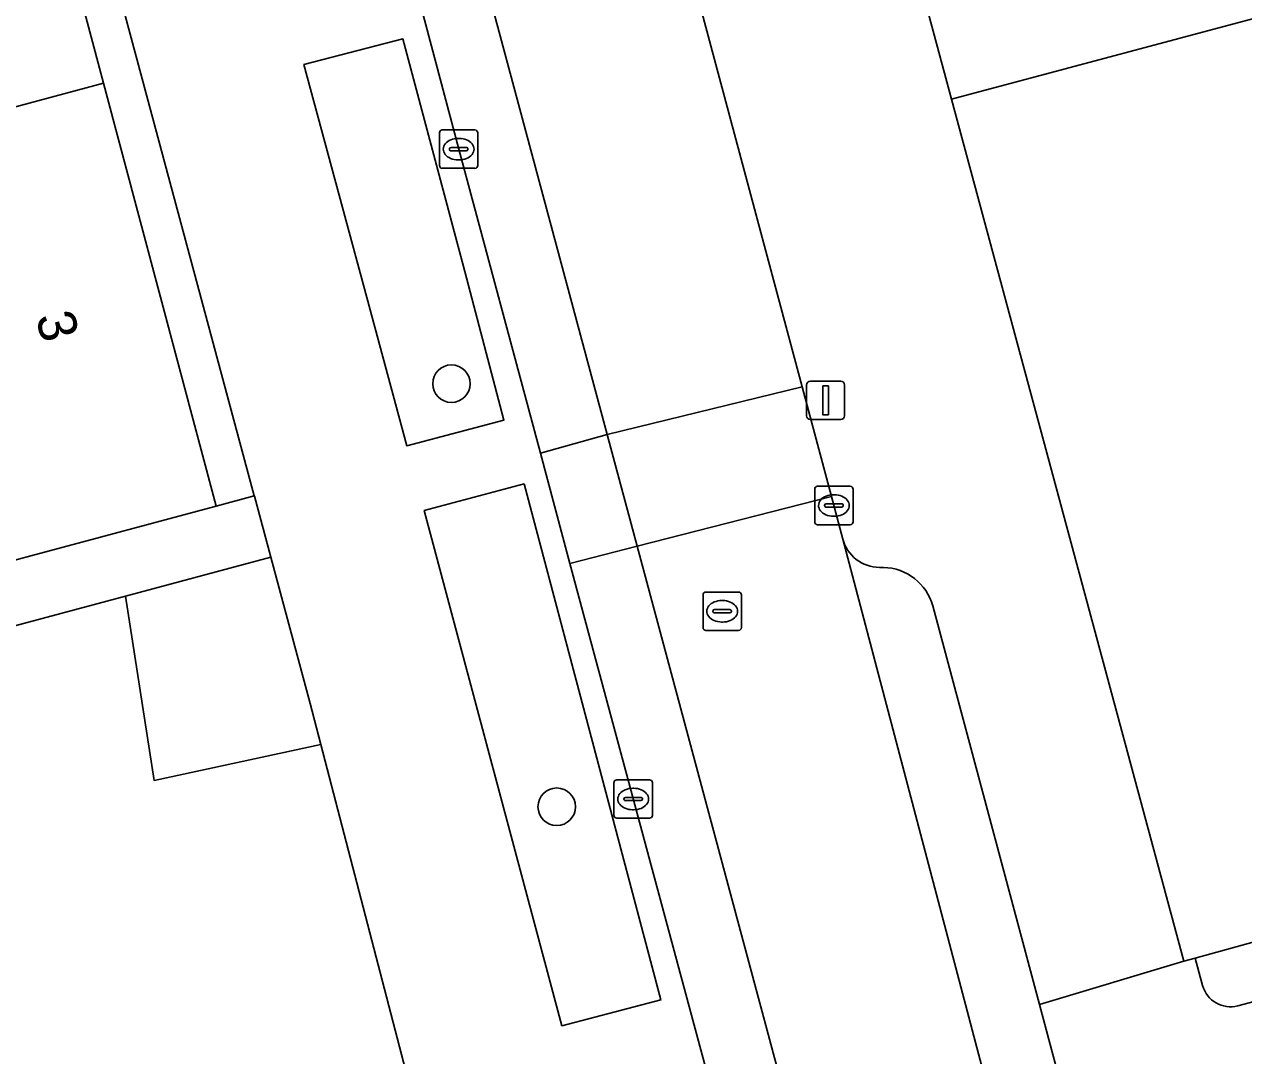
# Model space of a CAD drawing. Extents: x 159053 to 160042, y 380449 to 381423.
# Drawn here: x 159767.16 to 159798.94, y 381219.05 to 381245.91 of the extents above; entities that cross this region are included whole.
import ezdxf

# ---------------------------------------------------------------- set-up
doc = ezdxf.new("R2010")
doc.units = 0
for name, color, linetype in [('IMGEO_Boom', 7, 'Continuous'), ('IMGEO_Erf', 7, 'Continuous'), ('IMGEO_Groenvoorziening', 7, 'Continuous'), ('IMGEO_Kolk', 7, 'Continuous'), ('IMGEO_Lichtmast', 7, 'Continuous'), ('IMGEO_Muur', 7, 'Continuous'), ('IMGEO_Pand', 7, 'Continuous'), ('IMGEO_Pand_nummerreeks', 7, 'Continuous'), ('IMGEO_Parkeervlak_open', 7, 'Continuous'), ('IMGEO_Rijbaan_lokaal_open', 7, 'Continuous'), ('IMGEO_Rioolput', 7, 'Continuous'), ('IMGEO_Terreindeel_open', 7, 'Continuous'), ('IMGEO_Voetpad_open', 7, 'Continuous')]:
    doc.layers.add(name, color=color, linetype=linetype)

msp = doc.modelspace()

# ---------------------------------------------------------------- linework, layer by layer
at = {"layer": 'IMGEO_Boom'}
for centre in [(159778.29, 381236.555), (159781.034, 381225.534)]:
    msp.add_circle(centre, 0.489, dxfattribs=at)
at = {"layer": 'IMGEO_Erf'}
for points in [[(159766.119, 381259.795), (159765.881, 381259.997), (159746.765, 381258.79), (159742.852, 381258.543), (159742.961, 381252.632), (159764.465, 381253.021), (159765.246, 381250), (159765.271, 381249.903), (159765.653, 381250), (159767.594, 381250.493), (159767.725, 381250), (159769.222, 381244.38), (159772.156, 381233.368), (159773.15, 381233.635), (159768.751, 381250)], [(159774.884, 381227.153), (159770.542, 381226.218), (159769.799, 381231.022), (159765.443, 381229.86), (159762.822, 381229.63), (159763.004, 381226.773), (159758.958, 381226.515), (159754.955, 381226.26), (159754.777, 381229.06), (159744.944, 381228.319), (159745.303, 381220.056), (159743.149, 381219.928), (159743.464, 381214.976), (159747.461, 381215.23), (159747.556, 381213.748), (159753.711, 381214.14), (159759.716, 381214.523), (159765.72, 381214.905), (159771.725, 381215.288), (159772.889, 381215.362), (159777.878, 381215.68)]]:
    msp.add_lwpolyline(points, close=True, dxfattribs=at)
at = {"layer": 'IMGEO_Groenvoorziening'}
for points in [[(159777.027, 381245.538), (159774.447, 381244.874), (159776.083, 381238.801), (159777.124, 381234.939), (159779.66, 381235.608), (159778.635, 381239.474)], [(159780.186, 381233.944), (159777.581, 381233.255), (159781.17, 381219.829), (159783.752, 381220.501)]]:
    msp.add_lwpolyline(points, close=True, dxfattribs=at)
at = {"layer": 'IMGEO_Kolk'}
for p, q in [((159777.977, 381242.239), (159777.977, 381243.091)), ((159778.052, 381243.165), (159778.904, 381243.165)), ((159778.978, 381243.091), (159778.978, 381242.239)), ((159778.236, 381242.659), (159778.236, 381242.671)), ((159778.279, 381242.708), (159778.677, 381242.708)), ((159778.465, 381242.945), (159778.49, 381242.945)), ((159778.72, 381242.671), (159778.72, 381242.659)), ((159778.674, 381242.622), (159778.276, 381242.622)), ((159778.488, 381242.385), (159778.463, 381242.385)), ((159778.904, 381242.165), (159778.052, 381242.165)), ((159787.758, 381232.956), (159787.758, 381233.808)), ((159787.833, 381233.882), (159788.685, 381233.882)), ((159788.759, 381233.808), (159788.759, 381232.956)), ((159788.246, 381233.662), (159788.271, 381233.662)), ((159788.017, 381233.376), (159788.017, 381233.388)), ((159788.455, 381233.339), (159788.057, 381233.339)), ((159788.06, 381233.425), (159788.458, 381233.425)), ((159788.501, 381233.388), (159788.501, 381233.376)), ((159788.685, 381232.882), (159787.833, 381232.882)), ((159788.269, 381233.102), (159788.244, 381233.102)), ((159782.527, 381225.31), (159782.527, 381226.162)), ((159782.602, 381226.236), (159783.454, 381226.236)), ((159783.528, 381226.162), (159783.528, 381225.31)), ((159783.015, 381226.016), (159783.04, 381226.016)), ((159782.786, 381225.73), (159782.786, 381225.742)), ((159783.224, 381225.693), (159782.826, 381225.693)), ((159782.829, 381225.779), (159783.227, 381225.779)), ((159783.27, 381225.742), (159783.27, 381225.73)), ((159783.454, 381225.236), (159782.602, 381225.236)), ((159783.038, 381225.456), (159783.013, 381225.456))]:
    msp.add_line(p, q, dxfattribs=at)
for points in [[(159777.977, 381242.239), (159777.977, 381243.091)], [(159778.052, 381243.165), (159778.904, 381243.165)], [(159778.978, 381243.091), (159778.978, 381242.239)], [(159778.904, 381242.165), (159778.052, 381242.165)], [(159787.758, 381232.956), (159787.758, 381233.808)], [(159787.833, 381233.882), (159788.685, 381233.882)], [(159788.759, 381233.808), (159788.759, 381232.956)], [(159788.685, 381232.882), (159787.833, 381232.882)], [(159782.527, 381225.31), (159782.527, 381226.162)], [(159782.602, 381226.236), (159783.454, 381226.236)], [(159783.528, 381226.162), (159783.528, 381225.31)], [(159783.454, 381225.236), (159782.602, 381225.236)]]:
    msp.add_lwpolyline(points, dxfattribs=at)
for centre, radius, start, end in [((159778.054, 381243.089), 0.0765, 91.552, 178.448), ((159778.054, 381243.089), 0.0765, 91.552, 178.448), ((159778.902, 381243.089), 0.0765, 1.552, 88.448), ((159778.902, 381243.089), 0.0765, 1.552, 88.448), ((159778.276, 381242.668), 0.0403, 85.8775, 175.7526), ((159778.273, 381242.658), 0.0366, 178.938, 274.7102), ((159778.677, 381242.665), 0.043, 264.8664, 352.4533), ((159778.681, 381242.67), 0.0386, 1.7309, 96.639), ((159778.054, 381242.241), 0.0765, 181.552, 268.448), ((159778.054, 381242.241), 0.0765, 181.552, 268.448), ((159778.902, 381242.241), 0.0765, 271.552, 358.448), ((159778.902, 381242.241), 0.0765, 271.552, 358.448), ((159787.835, 381233.806), 0.0765, 91.552, 178.448), ((159787.835, 381233.806), 0.0765, 91.552, 178.448), ((159788.683, 381233.806), 0.0765, 1.552, 88.448), ((159788.683, 381233.806), 0.0765, 1.552, 88.448), ((159788.057, 381233.385), 0.0403, 85.8775, 175.7526), ((159788.054, 381233.375), 0.0366, 178.938, 274.7102), ((159788.458, 381233.382), 0.043, 264.8664, 352.4533), ((159788.462, 381233.387), 0.0386, 1.7309, 96.639), ((159787.835, 381232.958), 0.0765, 181.552, 268.448), ((159787.835, 381232.958), 0.0765, 181.552, 268.448), ((159788.683, 381232.958), 0.0765, 271.552, 358.448), ((159788.683, 381232.958), 0.0765, 271.552, 358.448), ((159782.604, 381226.16), 0.0765, 91.552, 178.448), ((159782.604, 381226.16), 0.0765, 91.552, 178.448), ((159783.452, 381226.16), 0.0765, 1.552, 88.448), ((159783.452, 381226.16), 0.0765, 1.552, 88.448), ((159782.826, 381225.739), 0.0403, 85.8775, 175.7526), ((159782.823, 381225.729), 0.0366, 178.938, 274.7102), ((159783.227, 381225.736), 0.043, 264.8664, 352.4533), ((159783.231, 381225.741), 0.0386, 1.7309, 96.639), ((159782.604, 381225.312), 0.0765, 181.552, 268.448), ((159782.604, 381225.312), 0.0765, 181.552, 268.448), ((159783.452, 381225.312), 0.0765, 271.552, 358.448), ((159783.452, 381225.312), 0.0765, 271.552, 358.448)]:
    msp.add_arc(centre, radius, start, end, dxfattribs=at)
for centre, major_axis, ratio, start_param, end_param in [((159778.464, 381242.665), (-0.387, 0.002), 0.722429, 4.712389, 7.853982), ((159778.489, 381242.665), (-0.39, 0.002), 0.717154, 1.570796, 4.712389), ((159788.245, 381233.382), (-0.387, 0.002), 0.722429, 4.712389, 7.853982), ((159788.27, 381233.382), (-0.39, 0.002), 0.717154, 1.570796, 4.712389), ((159783.014, 381225.736), (-0.387, 0.002), 0.722429, 4.712389, 7.853982), ((159783.039, 381225.736), (-0.39, 0.002), 0.717154, 1.570796, 4.712389)]:
    msp.add_ellipse(centre, major_axis=major_axis, ratio=ratio, start_param=start_param, end_param=end_param, dxfattribs=at)
at = {"layer": 'IMGEO_Lichtmast'}
for p, q in [((159787.647, 381236.62), (159788.437, 381236.62)), ((159788.437, 381236.62), (159787.647, 381236.62)), ((159787.547, 381235.72), (159787.547, 381236.52)), ((159787.547, 381236.52), (159787.547, 381235.72)), ((159788.537, 381236.52), (159788.537, 381235.72)), ((159788.537, 381235.72), (159788.537, 381236.52)), ((159788.437, 381235.62), (159787.647, 381235.62)), ((159787.647, 381235.62), (159788.437, 381235.62))]:
    msp.add_line(p, q, dxfattribs=at)
msp.add_lwpolyline([(159787.967, 381236.495), (159788.117, 381236.495), (159788.117, 381235.745), (159787.967, 381235.745), (159787.967, 381236.495)], dxfattribs=at)
for centre, start, end in [((159787.647, 381236.52), 90, 180), ((159787.647, 381236.52), 90, 180), ((159788.437, 381236.52), 0, 90), ((159788.437, 381236.52), 360, 90), ((159787.647, 381235.72), 180, 270), ((159787.647, 381235.72), 180, 270), ((159788.437, 381235.72), 270, 0), ((159788.437, 381235.72), 270, 0)]:
    msp.add_arc(centre, 0.1, start, end, dxfattribs=at)
at = {"layer": 'IMGEO_Muur'}
msp.add_lwpolyline([(159777.878, 381215.68), (159774.604, 381228.227)], dxfattribs=at)
at = {"layer": 'IMGEO_Pand'}
for points in [[(159791.324, 381243.969), (159803.175, 381247.133), (159802.396, 381250), (159801.446, 381253.491), (159797.543, 381252.419), (159789.626, 381250.268), (159789.698, 381250)], [(159756.192, 381240.894), (159761.911, 381242.424), (159769.222, 381244.38), (159767.725, 381250), (159767.594, 381250.493), (159765.653, 381250), (159765.271, 381249.903), (159765.246, 381250), (159764.465, 381253.021), (159742.961, 381252.632), (159743.059, 381250), (159743.147, 381247.635), (159743.469, 381229.918), (159747.461, 381230.175), (159747.415, 381233.767), (159753.148, 381233.82), (159752.772, 381243.947), (159755.149, 381244.614)], [(159811.167, 381237.721), (159808.228, 381248.484), (159803.175, 381247.133), (159791.324, 381243.969), (159797.379, 381221.51), (159797.674, 381221.592), (159811.152, 381225.315), (159814.316, 381226.189)], [(159756.192, 381240.894), (159758.66, 381232.097), (159760.489, 381232.609), (159760.846, 381231.152), (159764.43, 381231.29), (159767.328, 381232.069), (159772.156, 381233.368), (159769.222, 381244.38), (159761.911, 381242.424)], [(159773.579, 381232.039), (159769.799, 381231.022), (159770.542, 381226.218), (159774.884, 381227.153), (159774.604, 381228.227)]]:
    msp.add_lwpolyline(points, close=True, dxfattribs=at)
at = {"layer": 'IMGEO_Parkeervlak_open'}
for points in [[(159775.381, 381254.221), (159775.662, 381253.304), (159776.537, 381250), (159778.479, 381242.665), (159780.61, 381234.745), (159782.347, 381235.234), (159776.336, 381257.623)], [(159788.491, 381232.508), (159793.757, 381212.54), (159794.047, 381213.223), (159794.806, 381213.975)], [(159783.129, 381232.319), (159781.377, 381231.869), (159786.483, 381212.915), (159786.538, 381212.685)], [(159789.043, 381210.291), (159783.129, 381232.319)], [(159789.548, 381231.767), (159789.444, 381231.769)], [(159795.072, 381214.948), (159793.616, 381220.385), (159790.835, 381230.766)]]:
    msp.add_lwpolyline(points, dxfattribs=at)
msp.add_lwpolyline([(159782.347, 381235.234), (159780.61, 381234.745), (159781.377, 381231.869), (159783.129, 381232.319)], close=True, dxfattribs=at)
for centre, radius, start, end in [((159789.454, 381232.765), 0.997, 194.9738, 269.4429), ((159789.528, 381230.413), 1.354, 15.1035, 89.1465)]:
    msp.add_arc(centre, radius, start, end, dxfattribs=at)
at = {"layer": 'IMGEO_Rijbaan_lokaal_open'}
for points in [[(159782.183, 381259.13), (159776.336, 381257.623), (159782.347, 381235.234), (159787.43, 381236.47), (159783.806, 381250)], [(159794.524, 381209.683), (159794.042, 381211.469), (159793.757, 381212.54), (159788.491, 381232.508), (159788.193, 381233.619), (159783.129, 381232.319), (159789.043, 381210.291), (159789.105, 381210.061)]]:
    msp.add_lwpolyline(points, dxfattribs=at)
msp.add_lwpolyline([(159787.43, 381236.47), (159782.347, 381235.234), (159783.129, 381232.319), (159788.193, 381233.619)], close=True, dxfattribs=at)
at = {"layer": 'IMGEO_Rioolput'}
for p, q in [((159784.847, 381230.2), (159784.847, 381231.052)), ((159784.922, 381231.126), (159785.774, 381231.126)), ((159785.335, 381230.906), (159785.36, 381230.906)), ((159785.848, 381231.052), (159785.848, 381230.2)), ((159785.106, 381230.62), (159785.106, 381230.632)), ((159785.544, 381230.583), (159785.146, 381230.583)), ((159785.149, 381230.669), (159785.547, 381230.669)), ((159785.59, 381230.632), (159785.59, 381230.62)), ((159785.358, 381230.346), (159785.333, 381230.346)), ((159785.774, 381230.126), (159784.922, 381230.126))]:
    msp.add_line(p, q, dxfattribs=at)
for points in [[(159784.847, 381230.2), (159784.847, 381231.052)], [(159784.922, 381231.126), (159785.774, 381231.126)], [(159785.848, 381231.052), (159785.848, 381230.2)], [(159785.774, 381230.126), (159784.922, 381230.126)]]:
    msp.add_lwpolyline(points, dxfattribs=at)
for centre, radius, start, end in [((159784.924, 381231.05), 0.0765, 91.552, 178.448), ((159784.924, 381231.05), 0.0765, 91.552, 178.448), ((159785.772, 381231.05), 0.0765, 1.552, 88.448), ((159785.772, 381231.05), 0.0765, 1.552, 88.448), ((159785.146, 381230.629), 0.0403, 85.8775, 175.7526), ((159785.143, 381230.619), 0.0366, 178.938, 274.7102), ((159785.547, 381230.626), 0.043, 264.8664, 352.4533), ((159785.551, 381230.631), 0.0386, 1.7309, 96.639), ((159784.924, 381230.202), 0.0765, 181.552, 268.448), ((159784.924, 381230.202), 0.0765, 181.552, 268.448), ((159785.772, 381230.202), 0.0765, 271.552, 358.448), ((159785.772, 381230.202), 0.0765, 271.552, 358.448)]:
    msp.add_arc(centre, radius, start, end, dxfattribs=at)
for centre, major_axis, ratio, start_param, end_param in [((159785.334, 381230.626), (-0.387, 0.002), 0.722429, 4.712389, 7.853982), ((159785.359, 381230.626), (-0.39, 0.002), 0.717154, 1.570796, 4.712389)]:
    msp.add_ellipse(centre, major_axis=major_axis, ratio=ratio, start_param=start_param, end_param=end_param, dxfattribs=at)
at = {"layer": 'IMGEO_Terreindeel_open'}
for points in [[(159811.277, 381224.517), (159811.152, 381225.315), (159797.674, 381221.592), (159797.868, 381220.878)], [(159798.785, 381220.35), (159810.65, 381223.513)]]:
    msp.add_lwpolyline(points, dxfattribs=at)
msp.add_arc((159798.593, 381221.076), 0.751, 195.2928, 284.8414, dxfattribs=at)
at = {"layer": 'IMGEO_Voetpad_open'}
for points in [[(159768.537, 381263.343), (159766.325, 381263.195), (159765.21, 381263.137), (159766.119, 381259.795), (159768.751, 381250), (159773.15, 381233.635), (159773.153, 381233.623), (159773.579, 381232.039), (159774.604, 381228.227), (159774.884, 381227.153), (159777.878, 381215.68), (159778.352, 381208.246), (159778.574, 381204.422)], [(159791.324, 381243.969), (159789.698, 381250), (159789.626, 381250.268), (159787.82, 381256.964), (159782.338, 381255.481), (159783.806, 381250), (159787.43, 381236.47), (159788.193, 381233.619), (159788.491, 381232.508)], [(159780.61, 381234.745), (159778.479, 381242.665), (159776.537, 381250), (159775.662, 381253.304), (159775.381, 381254.221)], [(159790.835, 381230.766), (159793.616, 381220.385), (159797.379, 381221.51), (159791.324, 381243.969)], [(159786.538, 381212.685), (159786.483, 381212.915), (159781.377, 381231.869), (159780.61, 381234.745)], [(159743.464, 381214.976), (159743.149, 381219.928), (159742.743, 381226.298), (159742.624, 381228.172), (159744.944, 381228.319), (159754.777, 381229.06), (159754.773, 381229.117), (159758.777, 381229.372), (159762.822, 381229.63), (159765.443, 381229.86), (159769.799, 381231.022), (159773.579, 381232.039), (159773.153, 381233.623), (159773.15, 381233.635), (159772.156, 381233.368), (159767.328, 381232.069), (159764.43, 381231.29), (159760.846, 381231.152), (159747.461, 381230.175), (159743.469, 381229.918), (159718.913, 381228.272)], [(159789.444, 381231.769), (159789.548, 381231.767)], [(159810.65, 381223.513), (159798.785, 381220.35)], [(159797.868, 381220.878), (159797.674, 381221.592), (159797.379, 381221.51), (159793.616, 381220.385), (159795.072, 381214.948)]]:
    msp.add_lwpolyline(points, dxfattribs=at)
for points in [[(159777.124, 381234.939), (159776.083, 381238.801), (159774.447, 381244.874), (159777.027, 381245.538), (159778.635, 381239.474), (159779.66, 381235.608)], [(159780.186, 381233.944), (159783.752, 381220.501), (159781.17, 381219.829), (159777.581, 381233.255)]]:
    msp.add_lwpolyline(points, close=True, dxfattribs=at)
for centre, radius, start, end in [((159789.454, 381232.765), 0.997, 194.9738, 269.4429), ((159789.528, 381230.413), 1.354, 15.1035, 89.1465), ((159798.593, 381221.076), 0.751, 195.2928, 284.8414)]:
    msp.add_arc(centre, radius, start, end, dxfattribs=at)

# ---------------------------------------------------------------- texts
at = {"layer": 'IMGEO_Pand_nummerreeks'}
msp.add_text('3', height=1, rotation=284.9179, dxfattribs=at).set_placement((159767.448, 381238.295))

doc.saveas('drawing.dxf')
